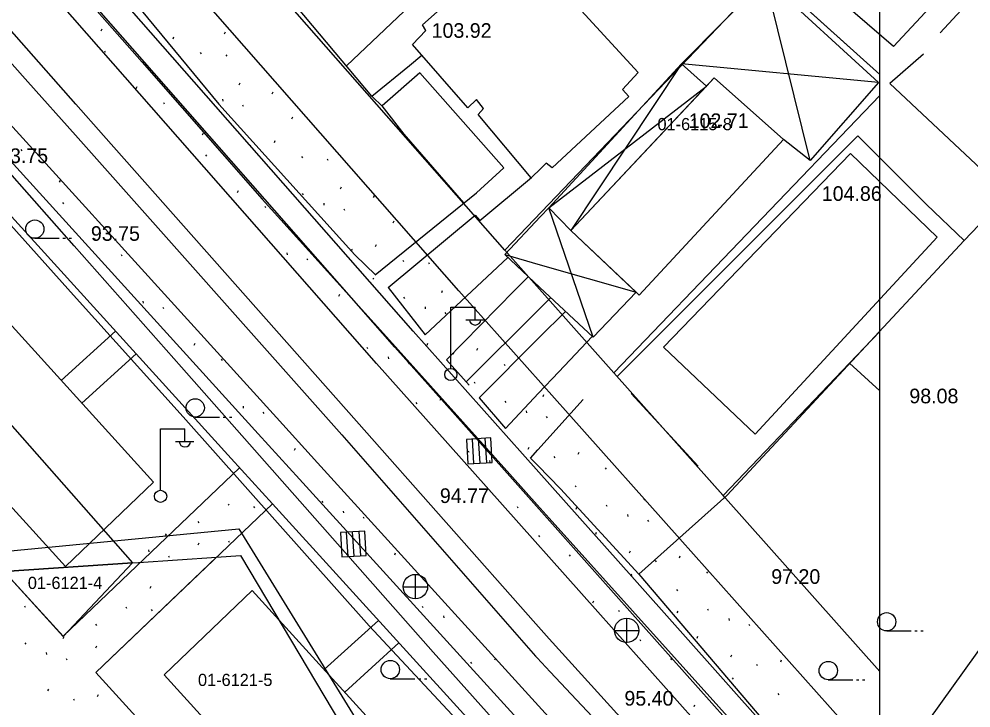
# Model space of a CAD drawing. Extents: x 412225 to 413380, y 4456471 to 4457189.
# Drawn here: x 412772.4 to 412850.3, y 4456989.2 to 4457045.7 of the extents above; entities that cross this region are included whole.
import ezdxf

# ---------------------------------------------------------------- set-up
doc = ezdxf.new("R2010")
doc.units = 0
for name, color, linetype in [('0_HALİHAZIR', 7, 'Continuous'), ('0_KADASTRO', 7, 'Continuous'), ('0_ÖNERİ_LEJAND', 7, 'Continuous'), ('Level 27', 7, 'Continuous'), ('Level 29', 7, 'Continuous'), ('Level 41', 7, 'Continuous'), ('Level 57', 7, 'Continuous'), ('Level 59', 7, 'Continuous'), ('Level 62', 7, 'Continuous'), ('Level 8', 7, 'Continuous')]:
    doc.layers.add(name, color=color, linetype=linetype)

msp = doc.modelspace()

# ---------------------------------------------------------------- linework, layer by layer
at = {"layer": '0_HALİHAZIR'}
for p, q in [((412837.152, 4457034.055), (412833.479, 4457048.963)), ((412826.622, 4457041.978), (412817.537, 4457028.316)), ((412842.733, 4457040.442), (412826.622, 4457041.978)), ((412815.734, 4457030.191), (412828.644, 4457040.154)), ((412819.374, 4457019.575), (412815.734, 4457030.191)), ((412773.653, 4457027.69), (412775.653, 4457027.69)), ((412775.953, 4457027.69), (412776.153, 4457027.69)), ((412776.453, 4457027.69), (412776.653, 4457027.69)), ((412812.145, 4457026.35), (412815.029, 4457025.522)), ((412815.029, 4457025.522), (412822.905, 4457023.261)), ((412807.712, 4457017.049), (412807.712, 4457022.049)), ((412807.712, 4457022.049), (412809.712, 4457022.049)), ((412809.712, 4457021.049), (412809.712, 4457022.049)), ((412808.952, 4457021.009), (412810.452, 4457021.009)), ((412786.785, 4457013.041), (412788.785, 4457013.041)), ((412789.085, 4457013.041), (412789.285, 4457013.041)), ((412789.585, 4457013.041), (412789.785, 4457013.041)), ((412783.94, 4457007.065), (412783.94, 4457012.065)), ((412783.94, 4457012.065), (412785.94, 4457012.065)), ((412785.94, 4457011.065), (412785.94, 4457012.065)), ((412810.988, 4457011.323), (412808.991, 4457011.203)), ((412810.988, 4457011.323), (412808.991, 4457011.203)), ((412808.991, 4457011.203), (412809.111, 4457009.206)), ((412808.991, 4457011.203), (412809.111, 4457009.206)), ((412809.615, 4457009.237), (412809.495, 4457011.233)), ((412810.11, 4457009.266), (412809.99, 4457011.263)), ((412810.656, 4457009.299), (412810.536, 4457011.296)), ((412811.108, 4457009.326), (412810.988, 4457011.323)), ((412811.108, 4457009.326), (412810.988, 4457011.323)), ((412785.18, 4457011.025), (412786.68, 4457011.025)), ((412809.111, 4457009.206), (412811.108, 4457009.326)), ((412809.111, 4457009.206), (412811.108, 4457009.326)), ((412800.673, 4457003.697), (412798.676, 4457003.577)), ((412800.673, 4457003.697), (412798.676, 4457003.577)), ((412798.676, 4457003.577), (412798.796, 4457001.581)), ((412798.676, 4457003.577), (412798.796, 4457001.581)), ((412799.3, 4457001.611), (412799.18, 4457003.607)), ((412799.795, 4457001.641), (412799.675, 4457003.637)), ((412800.341, 4457001.674), (412800.221, 4457003.67)), ((412800.793, 4457001.701), (412800.673, 4457003.697)), ((412800.793, 4457001.701), (412800.673, 4457003.697)), ((412798.796, 4457001.581), (412800.793, 4457001.701)), ((412798.796, 4457001.581), (412800.793, 4457001.701)), ((412804.833, 4456998.134), (412804.833, 4457000.134)), ((412803.813, 4456999.124), (412805.813, 4456999.124)), ((412822.133, 4456994.546), (412822.133, 4456996.546)), ((412821.113, 4456995.536), (412823.113, 4456995.536)), ((412843.413, 4456995.508), (412845.413, 4456995.508)), ((412845.713, 4456995.508), (412845.913, 4456995.508)), ((412846.213, 4456995.508), (412846.413, 4456995.508)), ((412802.76, 4456991.594), (412804.76, 4456991.594)), ((412805.06, 4456991.594), (412805.26, 4456991.594)), ((412805.56, 4456991.594), (412805.76, 4456991.594)), ((412838.629, 4456991.51), (412840.629, 4456991.51)), ((412840.929, 4456991.51), (412841.129, 4456991.51)), ((412841.429, 4456991.51), (412841.629, 4456991.51))]:
    msp.add_line(p, q, dxfattribs=at)
for points in [[(412815.765, 4457004.754), (412833.071, 4456985.5), (412837.057, 4456982.331), (412838.053, 4456981.739), (412839.378, 4456981.437), (412840.701, 4456981.531), (412842.138, 4456981.883), (412843.046, 4456982.422), (412843.491, 4456982.818), (412845.906, 4456986.87), (412856.511, 4457001.646), (412874.941, 4457027.575), (412889.916, 4457048.045), (412909.918, 4457070.353), (412928.033, 4457093.505)], [(412858.343, 4457079.188), (412869.514, 4457067.84), (412856.799, 4457054.292), (412847.795, 4457044.534)], [(412801.253, 4457039.346), (412790.818, 4457051.794), (412784.608, 4457059.392), (412799.844, 4457068.206)], [(412777.012, 4457038.682), (412760.597, 4457057.302)], [(412815.396, 4457057.225), (412799.177, 4457041.822)], [(412760.853, 4457054.305), (412773.092, 4457040.519), (412776.982, 4457036.137)], [(412777.174, 4457052.675), (412778.733, 4457050.809), (412788.734, 4457038.676), (412799.869, 4457026.325), (412801.57, 4457024.652)], [(412815.121, 4457033.435), (412814.308, 4457032.651), (412809.954, 4457037.825), (412810.408, 4457038.336), (412809.813, 4457039.074), (412809.119, 4457038.38), (412804.583, 4457043.564), (412805.679, 4457044.711), (412805.412, 4457045.188), (412811.925, 4457051.01), (412812.676, 4457050.227), (412813.889, 4457051.296), (412815.309, 4457049.742)], [(412815.309, 4457049.742), (412823.052, 4457041.277), (412821.786, 4457039.895), (412822.29, 4457039.308), (412816.018, 4457033.449), (412815.54, 4457033.84), (412815.121, 4457033.435)], [(412777.122, 4457048.192), (412782.45, 4457042.115), (412792.269, 4457030.905), (412802.195, 4457019.884), (412812.557, 4457008.353), (412814.802, 4457005.835)], [(412776.877, 4457027.058), (412765.86, 4457039.533), (412762.016, 4457043.974), (412761.034, 4457044.744), (412760.075, 4457045.038), (412758.901, 4457044.93), (412758.111, 4457044.728), (412757.388, 4457044.413), (412756.798, 4457044.091), (412748.922, 4457039.064), (412736.837, 4457031.35), (412725.625, 4457024.04), (412704.983, 4457010.859), (412694.028, 4457004.011)], [(412751.038, 4457038.811), (412754.639, 4457041.275), (412755.973, 4457042.094), (412757.189, 4457042.529), (412758.33, 4457042.456), (412759.432, 4457042.106), (412760.56, 4457041.34), (412762.27, 4457039.594), (412771.234, 4457029.269), (412776.831, 4457023.038)], [(412801.253, 4457039.346), (412804.345, 4457041.861), (412805.341, 4457042.698)], [(412846.416, 4457042.764), (412843.672, 4457040.387), (412853.373, 4457031.282), (412849.744, 4457027.518)], [(412801.519, 4457024.703), (412809.812, 4457031.412), (412812.064, 4457033.473), (412805.17, 4457041.253), (412802.099, 4457038.534)], [(412802.156, 4457038.461), (412801.253, 4457039.346)], [(412814.689, 4456996.1), (412799.994, 4457012.71), (412779.277, 4457036.113), (412777.012, 4457038.682)], [(412803.9, 4457036.21), (412802.099, 4457038.534)], [(412776.982, 4457036.137), (412798.789, 4457011.569), (412814.659, 4456993.444)], [(412808.798, 4457030.591), (412803.9, 4457036.21)], [(412821.342, 4457016.359), (412841.038, 4457036.071), (412846.678, 4457030.461)], [(412802.577, 4457023.649), (412809.722, 4457029.591), (412810.1, 4457029.145), (412814.322, 4457032.664)], [(412815.075, 4457029.486), (412815.734, 4457030.191), (412817.537, 4457028.316), (412822.905, 4457023.261), (412819.374, 4457019.575), (412815.008, 4457023.667)], [(412849.744, 4457027.518), (412846.678, 4457030.461)], [(412815.008, 4457023.667), (412812.145, 4457026.35), (412815.075, 4457029.486)], [(412849.744, 4457027.518), (412830.314, 4457006.609)], [(412814.556, 4456984.514), (412806.28, 4456993.78), (412785.656, 4457017.117), (412776.877, 4457027.058)], [(412812.386, 4457026.124), (412805.61, 4457019.762)], [(412807.353, 4457017.722), (412812.926, 4457023.406), (412814.067, 4457024.548)], [(412802.577, 4457023.649), (412805.61, 4457019.762)], [(412776.831, 4457023.038), (412785.794, 4457013.059), (412801.022, 4456995.925), (412812.349, 4456983.759), (412814.52, 4456981.432)], [(412815.907, 4457022.824), (412814.988, 4457021.908)], [(412814.988, 4457021.908), (412808.987, 4457015.928)], [(412814.96, 4457019.544), (412817.108, 4457021.698)], [(412816.556, 4457016.748), (412819.296, 4457019.648)], [(412810.051, 4457014.62), (412814.96, 4457019.544)], [(412807.353, 4457017.722), (412809.229, 4457015.662)], [(412816.556, 4457016.748), (412814.908, 4457014.994)], [(412814.908, 4457014.994), (412812.195, 4457012.108)], [(412827.97, 4457009.013), (412822.49, 4457014.981)], [(412810.051, 4457014.62), (412812.195, 4457012.108)], [(412814.854, 4457010.348), (412818.566, 4457014.463)], [(412814.246, 4457009.674), (412814.854, 4457010.348)], [(412814.246, 4457009.674), (412814.839, 4457009.063)], [(412814.839, 4457009.063), (412816.702, 4457007.145)], [(412816.702, 4457007.145), (412823.106, 4457000.157), (412834.98, 4456986.2), (412837.263, 4456984.505), (412838.056, 4456984.338), (412839.19, 4456984.287), (412841.577, 4456984.77), (412845.906, 4456986.87)], [(412830.314, 4457006.609), (412823.106, 4457000.157)], [(412814.802, 4457005.835), (412815.78, 4457004.737)], [(412815.782, 4456994.865), (412814.689, 4456996.1)], [(412815.782, 4456994.865), (412831.882, 4456977.073), (412834.944, 4456974.065), (412836.231, 4456973.399), (412837.272, 4456973.1), (412838.894, 4456972.876), (412840.032, 4456972.694), (412840.546, 4456972.621), (412840.751, 4456972.469), (412840.042, 4456971.638), (412837.315, 4456968.277), (412836.515, 4456966.596), (412836.088, 4456965.732), (412835.502, 4456964.926), (412835.224, 4456964.633), (412834.907, 4456964.8), (412834.584, 4456965.474), (412832.896, 4456971.547), (412832.169, 4456973.507), (412831.686, 4456974.666), (412830.891, 4456975.858), (412829.235, 4456977.92), (412815.863, 4456992.153)], [(412814.659, 4456993.444), (412814.786, 4456993.298), (412815.863, 4456992.153)]]:
    msp.add_lwpolyline(points, dxfattribs=at)
for points in [[(412845.941, 4457063.797), (412848.687, 4457061.17), (412849.57, 4457061.896), (412855.815, 4457056.169), (412843.973, 4457043.401), (412837.686, 4457048.838), (412838.606, 4457049.772), (412835.417, 4457052.675), (412838.347, 4457055.791), (412838.774, 4457055.388), (412843.395, 4457060.307), (412842.814, 4457060.945)], [(412833.479, 4457048.963), (412842.733, 4457040.442), (412837.152, 4457034.055), (412834.967, 4457035.772), (412829.292, 4457040.845), (412828.644, 4457040.154), (412826.622, 4457041.978)], [(412828.644, 4457040.154), (412826.622, 4457041.978), (412815.734, 4457030.191), (412817.537, 4457028.316)], [(412817.537, 4457028.316), (412829.292, 4457040.845), (412834.967, 4457035.772), (412823.14, 4457023.039)], [(412847.557, 4457027.778), (412840.45, 4457034.645), (412825.123, 4457018.768), (412832.633, 4457011.625)]]:
    msp.add_lwpolyline(points, close=True, dxfattribs=at)
for centre, radius in [((412773.653, 4457028.44), 0.75), ((412807.722, 4457016.525), 0.5), ((412786.785, 4457013.791), 0.75), ((412783.95, 4457006.54), 0.5), ((412804.817, 4456999.142), 1), ((412843.413, 4456996.258), 0.75), ((412822.117, 4456995.554), 1), ((412802.76, 4456992.344), 0.75), ((412838.629, 4456992.26), 0.75)]:
    msp.add_circle(centre, radius, dxfattribs=at)
for centre in [(412809.712, 4457021.053), (412785.94, 4457011.068)]:
    msp.add_arc(centre, 0.474, 184.83843, 355.14641, dxfattribs=at)
at = {"layer": '0_KADASTRO'}
for points in [[(412842.84, 4457041.099), (412833.743, 4457049.344), (412808.59, 4457073.246), (412842.84, 4457093.463)], [(412842.84, 4457039.397), (412821.069, 4457016.66), (412812.134, 4457026.701), (412833.743, 4457049.344), (412842.84, 4457041.099)], [(412842.84, 4457020.042), (412840.381, 4457017.45), (412830.009, 4457006.613), (412821.069, 4457016.66), (412842.84, 4457039.397)], [(412842.84, 4457015.18), (412840.381, 4457017.45), (412842.84, 4457020.042)], [(412842.84, 4456992.195), (412830.22, 4457006.376), (412830.009, 4457006.613), (412840.381, 4457017.45), (412842.84, 4457015.18)], [(412771.137, 4457000.378), (412775.962, 4456995.065), (412781.654, 4457001.087), (412782.138, 4457001.125), (412788.538, 4457001.559), (412778.651, 4456992.104), (412814.908, 4456952.18), (412811.858, 4456949.887), (412809.877, 4456952.048), (412795.232, 4456968.022), (412793.628, 4456969.771), (412784.218, 4456980.035), (412748.469, 4456948.003)]]:
    msp.add_lwpolyline(points, dxfattribs=at)
for points in [[(412785.434, 4457057.142), (412785.969, 4457060.136), (412808.59, 4457073.246), (412833.743, 4457049.344), (412812.134, 4457026.701)], [(412752.2, 4457032.643), (412754.52, 4457031.913), (412781.654, 4457001.087), (412771.137, 4457000.378), (412763.276, 4456999.844), (412758.059, 4457014.779)], [(412778.651, 4456992.104), (412788.538, 4457001.559), (412790.491, 4457001.685), (412813.785, 4456962.549), (412817.103, 4456956.973), (412818.396, 4456954.802), (412814.908, 4456952.18)], [(412771.137, 4457000.378), (412781.654, 4457001.087), (412775.962, 4456995.065)]]:
    msp.add_lwpolyline(points, close=True, dxfattribs=at)
at = {"layer": '0_ÖNERİ_LEJAND'}
msp.add_lwpolyline([(412842.84, 4457151.85), (413293.288, 4457151.85), (413293.288, 4456971.728), (412842.84, 4456971.728)], close=True, dxfattribs=at)
at = {"layer": 'Level 27'}
msp.add_lwpolyline([(412842.84, 4456992.195), (412830.22, 4457006.376), (412821.069, 4457016.66), (412812.134, 4457026.701), (412785.434, 4457057.142), (412785.969, 4457060.136)], dxfattribs=at)
at = {"layer": 'Level 29'}
msp.add_lwpolyline([(412758.301, 4457044.262), (412789.732, 4457009.633), (412793.11, 4457005.931), (412830.964, 4456964.251)], dxfattribs=at)
at = {"layer": 'Level 41'}
for p, q in [((412779.088, 4457044.682), (412779.159, 4457044.841)), ((412789.187, 4457044.45), (412789.257, 4457044.61)), ((412784.977, 4457044.042), (412785.048, 4457044.202)), ((412779.347, 4457043.037), (412779.417, 4457042.93)), ((412787.197, 4457042.905), (412787.268, 4457042.798)), ((412789.296, 4457042.713), (412789.367, 4457042.606)), ((412781.965, 4457039.955), (412782.036, 4457040.115)), ((412790.393, 4457040.259), (412790.464, 4457040.418)), ((412793.092, 4457039.53), (412793.164, 4457039.69)), ((412784.185, 4457038.818), (412784.256, 4457038.711)), ((412789.022, 4457039.084), (412789.04, 4457038.924)), ((412790.652, 4457038.614), (412790.722, 4457038.507)), ((412794.708, 4457037.47), (412794.78, 4457037.63)), ((412787.381, 4457036.172), (412787.452, 4457036.331)), ((412791.282, 4457035.324), (412791.321, 4457035.266)), ((412793.27, 4457035.532), (412793.341, 4457035.692)), ((412772.511, 4457034.958), (412772.581, 4457034.85)), ((412787.64, 4457034.527), (412787.71, 4457034.42)), ((412795.49, 4457034.395), (412795.561, 4457034.288)), ((412797.589, 4457034.203), (412797.66, 4457034.096)), ((412775.68, 4457032.279), (412775.753, 4457032.437)), ((412790.258, 4457031.445), (412790.329, 4457031.605)), ((412795.557, 4457031.365), (412795.628, 4457031.258)), ((412798.686, 4457031.749), (412798.757, 4457031.908)), ((412774.297, 4457031.118), (412774.299, 4457031.1)), ((412775.922, 4457030.632), (412775.991, 4457030.524)), ((412797.315, 4457030.574), (412797.333, 4457030.414)), ((412801.385, 4457031.02), (412801.457, 4457031.18)), ((412792.478, 4457030.308), (412792.549, 4457030.201)), ((412798.945, 4457030.104), (412799.015, 4457029.997)), ((412803.001, 4457028.96), (412803.073, 4457029.12)), ((412778.509, 4457027.523), (412778.581, 4457027.682)), ((412799.575, 4457026.814), (412799.646, 4457026.708)), ((412801.563, 4457027.022), (412801.634, 4457027.182)), ((412780.717, 4457026.363), (412780.787, 4457026.256)), ((412794.303, 4457026.487), (412794.321, 4457026.327)), ((412795.933, 4457026.017), (412796.003, 4457025.91)), ((412803.783, 4457025.885), (412803.854, 4457025.778)), ((412805.882, 4457025.693), (412805.953, 4457025.586)), ((412801.327, 4457024.432), (412801.398, 4457024.325)), ((412798.551, 4457022.935), (412798.622, 4457023.095)), ((412803.85, 4457022.855), (412803.921, 4457022.748)), ((412806.979, 4457023.239), (412807.05, 4457023.398)), ((412782.503, 4457022.524), (412782.519, 4457022.364)), ((412784.128, 4457022.037), (412784.197, 4457021.929)), ((412805.608, 4457022.064), (412805.626, 4457021.904)), ((412807.238, 4457021.594), (412807.308, 4457021.487)), ((412786.714, 4457018.929), (412786.787, 4457019.088)), ((412805.773, 4457018.92), (412805.843, 4457019.08)), ((412800.838, 4457018.768), (412800.909, 4457018.661)), ((412807.868, 4457018.304), (412807.939, 4457018.198)), ((412809.856, 4457018.512), (412809.927, 4457018.672)), ((412788.922, 4457017.769), (412788.992, 4457017.661)), ((412802.596, 4457017.977), (412802.614, 4457017.817)), ((412804.226, 4457017.507), (412804.296, 4457017.4)), ((412812.076, 4457017.375), (412812.147, 4457017.268)), ((412809.62, 4457015.922), (412809.691, 4457015.815)), ((412804.856, 4457014.217), (412804.927, 4457014.111)), ((412806.844, 4457014.425), (412806.894, 4457014.539)), ((412812.143, 4457014.345), (412812.214, 4457014.238)), ((412815.272, 4457014.729), (412815.343, 4457014.888)), ((412790.708, 4457013.929), (412790.724, 4457013.769)), ((412792.333, 4457013.443), (412792.402, 4457013.335)), ((412813.901, 4457013.554), (412813.919, 4457013.394)), ((412815.531, 4457013.084), (412815.601, 4457012.977)), ((412794.92, 4457010.334), (412794.992, 4457010.493)), ((412809.131, 4457010.258), (412809.202, 4457010.151)), ((412814.066, 4457010.41), (412814.136, 4457010.57)), ((412816.161, 4457009.794), (412816.232, 4457009.688)), ((412818.149, 4457010.002), (412818.22, 4457010.162)), ((412810.889, 4457009.467), (412810.907, 4457009.307)), ((412820.369, 4457008.865), (412820.44, 4457008.758)), ((412817.913, 4457007.412), (412817.984, 4457007.305)), ((412789.473, 4457005.911), (412789.543, 4457005.804)), ((412791.57, 4457005.698), (412791.64, 4457005.59)), ((412797.164, 4457006.144), (412797.234, 4457006.036)), ((412813.149, 4457005.707), (412813.22, 4457005.601)), ((412817.971, 4457005.49), (412818.043, 4457005.65)), ((412820.436, 4457005.835), (412820.507, 4457005.728)), ((412823.565, 4457006.219), (412823.599, 4457006.295)), ((412798.914, 4457005.335), (412798.93, 4457005.175)), ((412800.539, 4457004.848), (412800.608, 4457004.741)), ((412822.194, 4457005.044), (412822.212, 4457004.884)), ((412787.002, 4457004.484), (412787.072, 4457004.376)), ((412823.824, 4457004.574), (412823.894, 4457004.467)), ((412784.349, 4457003.318), (412784.422, 4457003.476)), ((412814.901, 4457003.325), (412814.972, 4457003.218)), ((412819.587, 4457003.43), (412819.659, 4457003.59)), ((412787.04, 4457002.561), (412787.114, 4457002.72)), ((412789.509, 4457002.881), (412789.579, 4457002.773)), ((412782.966, 4457002.157), (412782.982, 4457001.997)), ((412803.125, 4457001.74), (412803.198, 4457001.899)), ((412817.424, 4457001.748), (412817.495, 4457001.641)), ((412822.359, 4457001.9), (412822.429, 4457002.06)), ((412784.591, 4457001.67), (412784.66, 4457001.562)), ((412824.454, 4457001.284), (412824.525, 4457001.178)), ((412826.442, 4457001.492), (412826.513, 4457001.652)), ((412822.468, 4457000.163), (412822.539, 4457000.056)), ((412828.662, 4457000.355), (412828.733, 4457000.248)), ((412783.099, 4456999.011), (412783.17, 4456999.171)), ((412826.206, 4456998.902), (412826.277, 4456998.795)), ((412785.187, 4456998.374), (412785.195, 4456998.362)), ((412819.347, 4456997.813), (412819.417, 4456997.973)), ((412772.801, 4456997.572), (412772.87, 4456997.464)), ((412781.093, 4456997.487), (412781.163, 4456997.379)), ((412783.19, 4456997.273), (412783.26, 4456997.166)), ((412805.369, 4456997.549), (412805.439, 4456997.442)), ((412821.442, 4456997.197), (412821.513, 4456997.091)), ((412826.264, 4456996.98), (412826.336, 4456997.14)), ((412828.729, 4456997.325), (412828.8, 4456997.218)), ((412807.119, 4456996.741), (412807.135, 4456996.58)), ((412830.487, 4456996.534), (412830.505, 4456996.374)), ((412778.622, 4456996.059), (412778.692, 4456995.951)), ((412832.117, 4456996.064), (412832.187, 4456995.957)), ((412775.969, 4456994.893), (412776.042, 4456995.051)), ((412823.194, 4456994.815), (412823.265, 4456994.708)), ((412827.88, 4456994.92), (412827.952, 4456995.08)), ((412772.837, 4456994.541), (412772.906, 4456994.433)), ((412778.661, 4456994.137), (412778.734, 4456994.296)), ((412774.586, 4456993.732), (412774.603, 4456993.572)), ((412776.211, 4456993.246), (412776.28, 4456993.138)), ((412811.33, 4456993.145), (412811.379, 4456993.252)), ((412825.717, 4456993.238), (412825.788, 4456993.131)), ((412830.652, 4456993.39), (412830.722, 4456993.55)), ((412834.735, 4456992.982), (412834.806, 4456993.142)), ((412809.34, 4456992.958), (412809.41, 4456992.851)), ((412832.747, 4456992.774), (412832.818, 4456992.668)), ((412830.761, 4456991.653), (412830.832, 4456991.546)), ((412774.719, 4456990.587), (412774.791, 4456990.746)), ((412778.798, 4456990.137), (412778.87, 4456990.296)), ((412834.499, 4456990.392), (412834.57, 4456990.285)), ((412776.808, 4456989.949), (412776.878, 4456989.843)), ((412827.64, 4456989.303), (412827.71, 4456989.463))]:
    msp.add_line(p, q, dxfattribs=at)
at = {"layer": 'Level 57'}
msp.add_line((412842.84, 4457041.099), (412833.743, 4457049.344), dxfattribs=at)
for points in [[(412741.218, 4457033.324), (412758.059, 4457014.779), (412771.137, 4457000.378), (412775.961, 4456995.066)], [(412790.413, 4457008.887), (412775.961, 4456995.066)], [(412793.11, 4457005.931), (412778.651, 4456992.104), (412814.908, 4456952.18)]]:
    msp.add_lwpolyline(points, dxfattribs=at)
at = {"layer": 'Level 59'}
for p, q in [((412775.82, 4457016.033), (412780.263, 4457020.066)), ((412777.501, 4457014.182), (412781.943, 4457018.214)), ((412797.348, 4456992.341), (412801.789, 4456996.374)), ((412799.029, 4456990.49), (412803.47, 4456994.523))]:
    msp.add_line(p, q, dxfattribs=at)
for points in [[(412769.937, 4457022.514), (412783.384, 4457007.7)], [(412762.707, 4457015.6), (412776.154, 4457000.786)], [(412783.384, 4457007.7), (412776.154, 4457000.786)], [(412791.463, 4456998.82), (412784.233, 4456991.907)], [(412791.463, 4456998.82), (412804.914, 4456984.01)], [(412784.233, 4456991.907), (412797.683, 4456977.097)]]:
    msp.add_lwpolyline(points, dxfattribs=at)
at = {"layer": 'Level 62'}
for points in [[(412841.031, 4456986.707), (412826.485, 4457003.052), (412817.334, 4457013.336), (412808.387, 4457023.391), (412783.364, 4457051.919)], [(412834.308, 4456980.724), (412819.761, 4456997.069), (412810.61, 4457007.353), (412801.642, 4457017.432), (412772.412, 4457050.755)], [(412837.296, 4456983.383), (412822.75, 4456999.728), (412813.599, 4457010.012), (412804.64, 4457020.081), (412779.607, 4457048.621)], [(412835.802, 4456982.054), (412821.256, 4456998.398), (412812.105, 4457008.683), (412803.141, 4457018.757), (412778.103, 4457047.301)], [(412763.48, 4457045.995), (412793.43, 4457012.998), (412796.807, 4457009.297), (412831.903, 4456970.654)], [(412761.999, 4457044.651), (412791.951, 4457011.652), (412795.328, 4457007.951), (412830.422, 4456969.309)]]:
    msp.add_lwpolyline(points, dxfattribs=at)
at = {"layer": 'Level 8'}
msp.add_lwpolyline([(412706.1, 4457175.965), (412751.217, 4457041.463), (412764.575, 4457001.385), (412790.361, 4457003.87), (412821.118, 4456953.851), (412699.954, 4456860.338), (412631.485, 4456804.219), (412585.777, 4456849.927), (412523.439, 4456912.266), (412460.309, 4456974.831), (412403.512, 4457031.625), (412342.192, 4457092.946), (412287.774, 4457146.913), (412253.259, 4457181.199)], dxfattribs=at)

# ---------------------------------------------------------------- texts
at = {"layer": '0_HALİHAZIR'}
for s, p in [('103.92', (412806.148, 4457044.117)), ('102.71', (412827.196, 4457036.721)), ('93.75', (412770.723, 4457033.854)), ('104.86', (412838.098, 4457030.755)), ('93.75', (412778.245, 4457027.48)), ('98.08', (412845.27, 4457014.163)), ('94.77', (412806.823, 4457005.993)), ('97.20', (412833.959, 4456999.367)), ('95.40', (412821.935, 4456989.388))]:
    msp.add_text(s, height=1.2, dxfattribs=at).set_placement(p)
at = {"layer": '0_KADASTRO'}
for s, p in [('01-6115-8', (412824.641, 4457036.547)), ('01-6115-8', (412824.641, 4457036.547)), ('01-6121-4', (412773.079, 4456998.945)), ('01-6121-4', (412773.079, 4456998.945)), ('01-6121-5', (412787.014, 4456990.996)), ('01-6121-5', (412787.014, 4456990.996))]:
    msp.add_text(s, height=1, dxfattribs=at).set_placement(p)

doc.saveas('drawing.dxf')
